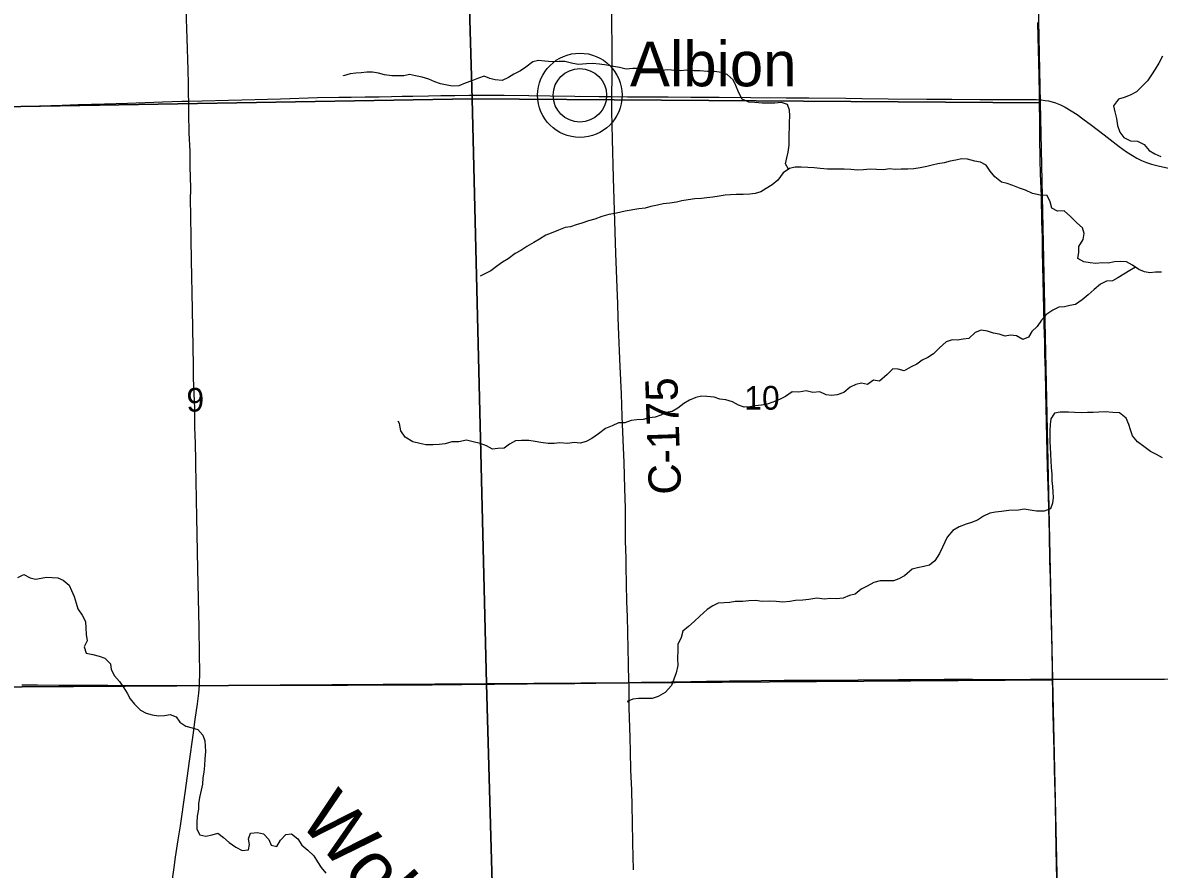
# Model space of a CAD drawing. Extents: x 1874609 to 2204689, y 815661 to 1281160.
# Drawn here: x 2056155 to 2066740, y 1076369 to 1084256 of the extents above; entities that cross this region are included whole.
import ezdxf

# ---------------------------------------------------------------- set-up
doc = ezdxf.new("R2010")
doc.units = 0
for name, color, linetype in [('GM_X_County_Road', 7, 'Continuous'), ('GM_X_County_Road_Text', 7, 'Continuous'), ('GM_X_Major_River', 7, 'Continuous'), ('GM_X_Minor_River', 7, 'Continuous'), ('GM_X_Minor_River_Text', 7, 'Continuous'), ('GM_X_Section', 7, 'Continuous'), ('GM_X_Section_Text', 7, 'Continuous'), ('GM_X_Township_Road', 7, 'Continuous'), ('GM_X_Unincorporated', 7, 'Continuous'), ('GM_X_Unincorporated_Location', 7, 'Continuous'), ('GM_X_Unincorporated_Text', 7, 'Continuous')]:
    doc.layers.add(name, color=color, linetype=linetype)

msp = doc.modelspace()

# ---------------------------------------------------------------- linework, layer by layer
at = {"layer": 'GM_X_County_Road'}
for points in [[(2061643, 1083568), (2061645, 1083766), (2061645, 1084031), (2061636, 1084723), (2061633, 1084865), (2061629, 1085116), (2061620, 1085457), (2061613, 1085587), (2061608, 1085736), (2061604, 1085903), (2061590, 1086268), (2061581, 1086467), (2061574, 1086691), (2061570, 1086839), (2061565, 1086983), (2061561, 1087184), (2061556, 1087301), (2061552, 1087413), (2061547, 1087550), (2061542, 1087735), (2061535, 1087865), (2061534, 1087896)], [(2056031, 1083474), (2056310, 1083482), (2056523, 1083489), (2056670, 1083494), (2056916, 1083500), (2057130, 1083508), (2057457, 1083518), (2057638, 1083524), (2057702, 1083526)], [(2057702, 1083526), (2058196, 1083537), (2058556, 1083548), (2058901, 1083558), (2059098, 1083563), (2059213, 1083564), (2059344, 1083565), (2059475, 1083567), (2059590, 1083569), (2059688, 1083571), (2059787, 1083572), (2059934, 1083574), (2060049, 1083577), (2060180, 1083579), (2060311, 1083582), (2060525, 1083582), (2060639, 1083582), (2060869, 1083579), (2061066, 1083576), (2061296, 1083572), (2061525, 1083569), (2061643, 1083568)], [(2061801, 1078110), (2061797, 1078287), (2061795, 1078422), (2061790, 1078577), (2061788, 1078721), (2061783, 1078865), (2061779, 1079025), (2061774, 1079194), (2061774, 1079267), (2061770, 1079425), (2061768, 1079585), (2061768, 1079733), (2061763, 1079918), (2061756, 1080158), (2061749, 1080300), (2061745, 1080444), (2061738, 1080588), (2061731, 1080800), (2061720, 1081052), (2061713, 1081198), (2061706, 1081349), (2061702, 1081506), (2061697, 1081639), (2061692, 1081787), (2061686, 1081950), (2061679, 1082107), (2061658, 1082811), (2061647, 1083170), (2061642, 1083433), (2061643, 1083568)], [(2061643, 1083568), (2061788, 1083566), (2061985, 1083566), (2062165, 1083565), (2062378, 1083563), (2062510, 1083563), (2062641, 1083562), (2062936, 1083559), (2063264, 1083557), (2063478, 1083555), (2063822, 1083552), (2063970, 1083551), (2064216, 1083547), (2064577, 1083545), (2064807, 1083544), (2065069, 1083542), (2065430, 1083540), (2065595, 1083540), (2065624, 1083538)], [(2065624, 1083538), (2065644, 1083537), (2065677, 1083533), (2065709, 1083527), (2065742, 1083519), (2065773, 1083509), (2065819, 1083490), (2065863, 1083468), (2065920, 1083435), (2065976, 1083400), (2066030, 1083362), (2066109, 1083303), (2066226, 1083213), (2066368, 1083102), (2066435, 1083054), (2066490, 1083019), (2066532, 1082994), (2066576, 1082972), (2066621, 1082954), (2066667, 1082939), (2066731, 1082922), (2066827, 1082901)], [(2061801, 1078110), (2061918, 1078112), (2062197, 1078117), (2062295, 1078117), (2062377, 1078119), (2062524, 1078121), (2062738, 1078124), (2063033, 1078127), (2063246, 1078130), (2063410, 1078130), (2063672, 1078131), (2063935, 1078133), (2064312, 1078137), (2064476, 1078138), (2064738, 1078139), (2065001, 1078139), (2065263, 1078138), (2065542, 1078139), (2065747, 1078139)], [(2065747, 1078139), (2065788, 1078139), (2065952, 1078139), (2066247, 1078139), (2066444, 1078139), (2066789, 1078141), (2067100, 1078145), (2067428, 1078147), (2067592, 1078148), (2067855, 1078151), (2068248, 1078154), (2068396, 1078155), (2068511, 1078157), (2068757, 1078157), (2068970, 1078158), (2069249, 1078157), (2069413, 1078157), (2069839, 1078155), (2070151, 1078154), (2070413, 1078153), (2070741, 1078153), (2071118, 1078152)], [(2056146, 1078086), (2056294, 1078086), (2056490, 1078085), (2056720, 1078085), (2056949, 1078084), (2057212, 1078081), (2057474, 1078080), (2057671, 1078081), (2057801, 1078081)], [(2057801, 1078081), (2057917, 1078082), (2058344, 1078084), (2058508, 1078084), (2058787, 1078085), (2059180, 1078085), (2059689, 1078086), (2059968, 1078087), (2060246, 1078091), (2060853, 1078096), (2061296, 1078101), (2061689, 1078107), (2061801, 1078110)], [(2061843, 1076365), (2061838, 1076612), (2061833, 1076811), (2061831, 1076955), (2061827, 1077105), (2061820, 1077297), (2061815, 1077467), (2061811, 1077597), (2061804, 1077873), (2061804, 1077967), (2061802, 1078090), (2061801, 1078110)]]:
    msp.add_lwpolyline(points, dxfattribs=at)
at = {"layer": 'GM_X_Major_River'}
msp.add_lwpolyline([(2066772, 1083944), (2066737, 1083878), (2066701, 1083824), (2066668, 1083772), (2066632, 1083715), (2066579, 1083661), (2066527, 1083613), (2066469, 1083580), (2066412, 1083558), (2066362, 1083543), (2066314, 1083483), (2066327, 1083427), (2066341, 1083363), (2066352, 1083299), (2066374, 1083238), (2066411, 1083186), (2066471, 1083155), (2066537, 1083152), (2066599, 1083122), (2066646, 1083067), (2066698, 1083035), (2066756, 1083010)], dxfattribs=at)
at = {"layer": 'GM_X_Minor_River'}
for points in [[(2063288, 1082891), (2063258, 1082942), (2063271, 1082998), (2063283, 1083050), (2063294, 1083116), (2063292, 1083168), (2063292, 1083224), (2063297, 1083274), (2063297, 1083326), (2063300, 1083390), (2063298, 1083443), (2063277, 1083493), (2063223, 1083513), (2063159, 1083508), (2063101, 1083507), (2063041, 1083507), (2062975, 1083514), (2062917, 1083516), (2062857, 1083545), (2062824, 1083603), (2062796, 1083670), (2062771, 1083724), (2062715, 1083775), (2062662, 1083791), (2062598, 1083802), (2062532, 1083803), (2062460, 1083807), (2062404, 1083808), (2062340, 1083813), (2062280, 1083807), (2062156, 1083816), (2062090, 1083807), (2062030, 1083816), (2061968, 1083820), (2061890, 1083829), (2061838, 1083831), (2061774, 1083824), (2061714, 1083839), (2061658, 1083847), (2061596, 1083860), (2061526, 1083869), (2061463, 1083875), (2061405, 1083872), (2061331, 1083868), (2061279, 1083875), (2061203, 1083894), (2061151, 1083894), (2061085, 1083893), (2061019, 1083898), (2060959, 1083904), (2060907, 1083891), (2060840, 1083841), (2060790, 1083808), (2060728, 1083776), (2060678, 1083745), (2060621, 1083717), (2060556, 1083724), (2060504, 1083738), (2060452, 1083757), (2060400, 1083739), (2060338, 1083714), (2060275, 1083692), (2060217, 1083667), (2060155, 1083666), (2060047, 1083687), (2059994, 1083707), (2059938, 1083730), (2059876, 1083750), (2059814, 1083761), (2059756, 1083774), (2059704, 1083762), (2059646, 1083761), (2059592, 1083761), (2059526, 1083770), (2059468, 1083786), (2059412, 1083795), (2059361, 1083795), (2059308, 1083790), (2059256, 1083786), (2059206, 1083781), (2059142, 1083762), (2059142, 1083764)], [(2066760, 1081932), (2066706, 1081933), (2066654, 1081927), (2066603, 1081936), (2066551, 1081958), (2066491, 1081997), (2066435, 1082029), (2066375, 1082032), (2066325, 1082027), (2066263, 1082017), (2066209, 1082018), (2066151, 1082014), (2066097, 1082019), (2066037, 1082027), (2065982, 1082060), (2065990, 1082118), (2065991, 1082170), (2066031, 1082236), (2066040, 1082292), (2066026, 1082344), (2065973, 1082393), (2065915, 1082451), (2065854, 1082504), (2065794, 1082499), (2065740, 1082527), (2065724, 1082587), (2065695, 1082646), (2065631, 1082650), (2065559, 1082665), (2065495, 1082696), (2065438, 1082714), (2065378, 1082741), (2065324, 1082758), (2065272, 1082770), (2065210, 1082819), (2065165, 1082873), (2065129, 1082928), (2065076, 1082958), (2065022, 1082965), (2064954, 1082984), (2064900, 1082988), (2064846, 1082975), (2064794, 1082967), (2064738, 1082952), (2064678, 1082940), (2064626, 1082929), (2064575, 1082917), (2064515, 1082904), (2064455, 1082896), (2064399, 1082893), (2064335, 1082891), (2064283, 1082888), (2064225, 1082895), (2064175, 1082887)], [(2064175, 1082887), (2064107, 1082888), (2064047, 1082892), (2063987, 1082887), (2063931, 1082881), (2063867, 1082888), (2063805, 1082891), (2063650, 1082892), (2063582, 1082899), (2063526, 1082903), (2063466, 1082906), (2063404, 1082909), (2063350, 1082909), (2063298, 1082898), (2063237, 1082858), (2063187, 1082790), (2063136, 1082747), (2063078, 1082713), (2063028, 1082682), (2062978, 1082664), (2062926, 1082659), (2062864, 1082655), (2062800, 1082656), (2062748, 1082654), (2062696, 1082649), (2062642, 1082641), (2062584, 1082632), (2062528, 1082625), (2062478, 1082619), (2062416, 1082616), (2062354, 1082606), (2062293, 1082597), (2062243, 1082585), (2062183, 1082574), (2062121, 1082568), (2062067, 1082555), (2062005, 1082544), (2061953, 1082530), (2061893, 1082523), (2061767, 1082502), (2061685, 1082481), (2061615, 1082471), (2061550, 1082450), (2061484, 1082426), (2061424, 1082411), (2061362, 1082389), (2061310, 1082372), (2061258, 1082356), (2061208, 1082349), (2061145, 1082323), (2061077, 1082294), (2061027, 1082277), (2060967, 1082239), (2060915, 1082210), (2060850, 1082172), (2060794, 1082135), (2060742, 1082107), (2060677, 1082056), (2060623, 1082024), (2060567, 1081986), (2060514, 1081945), (2060454, 1081913), (2060414, 1081896)], [(2066519, 1081978), (2066467, 1081947), (2066410, 1081915), (2066356, 1081878), (2066306, 1081852), (2066248, 1081849), (2066192, 1081819), (2066135, 1081772), (2066077, 1081722), (2066022, 1081675), (2065960, 1081631), (2065908, 1081622), (2065858, 1081610), (2065804, 1081605), (2065748, 1081579), (2065693, 1081540), (2065645, 1081484), (2065604, 1081426), (2065554, 1081379), (2065522, 1081327), (2065471, 1081304), (2065412, 1081340), (2065356, 1081345), (2065306, 1081335), (2065250, 1081356), (2065196, 1081364), (2065142, 1081383), (2065082, 1081393), (2065026, 1081370), (2064966, 1081314), (2064914, 1081309), (2064862, 1081299), (2064810, 1081302), (2064756, 1081284), (2064693, 1081227), (2064639, 1081171), (2064586, 1081138), (2064532, 1081112), (2064482, 1081075), (2064430, 1081049), (2064363, 1081014), (2064310, 1081030), (2064258, 1081033), (2064207, 1080979), (2064135, 1080918), (2064079, 1080926), (2064024, 1080887), (2063968, 1080897), (2063914, 1080886), (2063860, 1080860), (2063804, 1080811), (2063742, 1080789), (2063692, 1080782), (2063638, 1080790), (2063580, 1080817), (2063514, 1080812), (2063452, 1080826), (2063382, 1080815), (2063322, 1080816), (2063258, 1080774), (2063203, 1080747), (2063141, 1080721), (2063087, 1080702), (2063035, 1080694), (2062979, 1080687), (2062929, 1080679), (2062875, 1080676), (2062823, 1080692), (2062767, 1080725), (2062704, 1080743), (2062648, 1080748), (2062596, 1080767), (2062528, 1080775), (2062476, 1080776), (2062424, 1080764), (2062366, 1080741), (2062311, 1080709), (2062255, 1080666), (2062205, 1080634), (2062147, 1080625), (2062097, 1080601), (2062044, 1080582), (2061988, 1080576), (2061934, 1080561), (2061876, 1080555), (2061822, 1080550), (2061764, 1080530), (2061704, 1080527), (2061644, 1080501), (2061582, 1080476), (2061517, 1080426), (2061455, 1080383), (2061403, 1080355), (2061347, 1080338), (2061291, 1080345), (2061233, 1080335), (2061155, 1080342), (2061105, 1080336), (2061049, 1080335), (2060981, 1080344), (2060927, 1080354)], [(2066770, 1080201), (2066714, 1080234), (2066660, 1080260), (2066597, 1080307), (2066537, 1080353), (2066490, 1080408), (2066472, 1080462), (2066458, 1080512), (2066431, 1080571), (2066369, 1080622), (2066309, 1080626), (2066238, 1080631), (2066178, 1080627), (2066124, 1080624), (2066072, 1080624), (2066014, 1080623), (2065950, 1080624), (2065896, 1080628), (2065816, 1080627), (2065766, 1080619), (2065731, 1080566), (2065725, 1080512)], [(2060927, 1080354), (2060869, 1080365), (2060801, 1080365), (2060745, 1080360), (2060689, 1080330), (2060638, 1080291), (2060580, 1080289), (2060530, 1080282), (2060475, 1080314), (2060415, 1080337), (2060351, 1080352), (2060289, 1080366), (2060217, 1080353), (2060153, 1080352), (2060089, 1080334), (2060035, 1080327), (2059979, 1080323), (2059911, 1080324), (2059855, 1080336), (2059787, 1080353), (2059717, 1080394), (2059676, 1080454), (2059663, 1080523), (2059651, 1080543)], [(2065725, 1080512), (2065720, 1080456), (2065720, 1080402), (2065721, 1080351), (2065725, 1080301), (2065726, 1080237), (2065732, 1080173), (2065735, 1080113), (2065741, 1080053), (2065740, 1079987), (2065746, 1079934), (2065749, 1079882), (2065753, 1079832), (2065746, 1079780), (2065728, 1079726), (2065668, 1079707), (2065598, 1079707), (2065538, 1079716), (2065482, 1079725), (2065428, 1079715), (2065338, 1079712), (2065272, 1079703), (2065214, 1079697), (2065162, 1079688), (2065102, 1079658), (2065049, 1079623), (2064991, 1079599), (2064941, 1079584), (2064877, 1079560), (2064819, 1079525), (2064766, 1079463), (2064721, 1079369), (2064695, 1079312), (2064650, 1079244), (2064600, 1079202), (2064548, 1079189), (2064490, 1079177), (2064438, 1079164), (2064369, 1079104), (2064315, 1079075), (2064265, 1079057), (2064195, 1079056), (2064141, 1079058), (2064081, 1079041), (2064020, 1079008), (2063964, 1078978), (2063908, 1078931), (2063856, 1078921), (2063796, 1078896), (2063733, 1078888), (2063676, 1078891), (2063621, 1078887), (2063550, 1078896), (2063476, 1078883), (2063421, 1078875), (2063351, 1078872), (2063299, 1078864), (2063235, 1078857), (2063171, 1078864), (2063107, 1078866), (2063041, 1078865), (2062980, 1078873), (2062918, 1078870), (2062862, 1078863), (2062792, 1078865), (2062741, 1078854), (2062687, 1078850), (2062633, 1078849), (2062581, 1078823), (2062531, 1078788), (2062460, 1078726), (2062410, 1078679), (2062356, 1078631), (2062303, 1078586), (2062287, 1078530), (2062258, 1078464), (2062258, 1078412), (2062253, 1078336), (2062255, 1078267), (2062240, 1078199), (2062218, 1078140), (2062197, 1078082), (2062137, 1078016), (2062074, 1077979), (2062018, 1077959), (2061890, 1077960), (2061838, 1077953), (2061786, 1077931), (2061794, 1077929)], [(2056111, 1079089), (2056166, 1079116), (2056223, 1079085), (2056275, 1079071), (2056327, 1079080), (2056377, 1079090), (2056481, 1079085), (2056533, 1079064)], [(2056533, 1079064), (2056587, 1079016), (2056608, 1078966), (2056634, 1078909), (2056653, 1078849), (2056667, 1078797), (2056710, 1078738), (2056740, 1078678), (2056743, 1078618), (2056745, 1078558), (2056754, 1078497), (2056726, 1078443), (2056745, 1078383), (2056809, 1078369), (2056867, 1078356), (2056921, 1078337), (2056972, 1078283), (2056980, 1078231), (2057009, 1078172), (2057055, 1078118), (2057098, 1078061), (2057128, 1078011), (2057156, 1077958), (2057197, 1077906), (2057253, 1077853), (2057304, 1077825), (2057360, 1077808), (2057420, 1077800), (2057476, 1077803), (2057528, 1077811), (2057584, 1077790), (2057618, 1077740), (2057673, 1077701), (2057733, 1077688), (2057785, 1077670), (2057834, 1077619), (2057852, 1077567), (2057854, 1077517), (2057857, 1077465), (2057851, 1077397), (2057848, 1077337), (2057843, 1077273), (2057831, 1077221), (2057829, 1077161), (2057818, 1077105), (2057803, 1077037), (2057791, 1076979), (2057791, 1076929), (2057780, 1076863), (2057776, 1076806), (2057777, 1076744), (2057805, 1076690), (2057860, 1076679), (2057919, 1076691), (2057971, 1076706), (2058024, 1076664), (2058078, 1076619), (2058141, 1076575), (2058199, 1076544), (2058259, 1076549), (2058266, 1076601), (2058258, 1076654), (2058277, 1076705), (2058341, 1076711), (2058396, 1076700), (2058448, 1076648), (2058470, 1076595), (2058523, 1076581), (2058556, 1076641), (2058604, 1076692), (2058658, 1076700), (2058716, 1076653), (2058755, 1076593), (2058809, 1076548), (2058867, 1076493), (2058902, 1076437), (2058936, 1076386), (2058979, 1076332)]]:
    msp.add_lwpolyline(points, dxfattribs=at)
at = {"layer": 'GM_X_Section'}
for points in [[(2059801, 1090086), (2060148, 1090089), (2060342, 1083547), (2055039, 1083457), (2054920, 1090058), (2055928, 1090069), (2058663, 1090076)], [(2060148, 1090089), (2060938, 1090087), (2062264, 1090083), (2063549, 1090080), (2064933, 1090076), (2065499, 1090073), (2065630, 1083510), (2060342, 1083547)], [(2060342, 1083547), (2060475, 1078096), (2055184, 1078064), (2055039, 1083457)], [(2060342, 1083547), (2065630, 1083510), (2065747, 1078135), (2060475, 1078096)], [(2065747, 1078135), (2065863, 1072838), (2060624, 1072848), (2060475, 1078096)], [(2060475, 1078096), (2060624, 1072848), (2055301, 1072817), (2055184, 1078064)]]:
    msp.add_lwpolyline(points, close=True, dxfattribs=at)
at = {"layer": 'GM_X_Township_Road'}
for points in [[(2057702, 1083526), (2057700, 1083585), (2057699, 1083687), (2057696, 1083816), (2057687, 1084108), (2057676, 1084382)], [(2065624, 1083538), (2065624, 1083585), (2065621, 1083765), (2065611, 1084126), (2065608, 1084257)], [(2057801, 1078081), (2057802, 1078091), (2057804, 1078206), (2057803, 1078373), (2057798, 1078621), (2057786, 1079164), (2057777, 1079654), (2057773, 1079808), (2057770, 1079994), (2057768, 1080125), (2057767, 1080175), (2057763, 1080339), (2057758, 1080486), (2057757, 1080503), (2057757, 1080518), (2057757, 1080534), (2057758, 1080583), (2057757, 1080633), (2057757, 1080649), (2057757, 1080665), (2057755, 1080731), (2057747, 1080944), (2057745, 1081059), (2057735, 1081584), (2057728, 1082043), (2057725, 1082240), (2057722, 1082468), (2057719, 1082600), (2057720, 1082714), (2057716, 1082917), (2057713, 1083055), (2057706, 1083229), (2057703, 1083411), (2057703, 1083496), (2057702, 1083526)], [(2065747, 1078139), (2065745, 1078229), (2065743, 1078393), (2065739, 1078541), (2065734, 1078770), (2065732, 1078869), (2065730, 1078951), (2065727, 1079049), (2065726, 1079081), (2065722, 1079245), (2065718, 1079491), (2065708, 1079852), (2065700, 1080114), (2065687, 1080672), (2065684, 1080819), (2065680, 1081016), (2065676, 1081164), (2065674, 1081278), (2065669, 1081442), (2065665, 1081590), (2065654, 1082126), (2065653, 1082257), (2065648, 1082405), (2065644, 1082634), (2065641, 1082716), (2065634, 1082847), (2065631, 1082978), (2065628, 1083192), (2065627, 1083306), (2065624, 1083538)], [(2065792, 1076114), (2065783, 1076393), (2065777, 1076754), (2065774, 1076983), (2065766, 1077295), (2065762, 1077475), (2065755, 1077688), (2065752, 1077819), (2065749, 1077934), (2065748, 1078033), (2065747, 1078131), (2065747, 1078139)], [(2057546, 1076255), (2057565, 1076385), (2057579, 1076482), (2057603, 1076644), (2057623, 1076774), (2057668, 1077082), (2057709, 1077375), (2057744, 1077619), (2057762, 1077765), (2057782, 1077912), (2057794, 1078009), (2057801, 1078081)]]:
    msp.add_lwpolyline(points, dxfattribs=at)
at = {"layer": 'GM_X_Unincorporated'}
for radius in [393, 249]:
    msp.add_circle((2061344, 1083580), radius, dxfattribs=at)
at = {"layer": 'GM_X_Unincorporated_Location'}
msp.add_line((2061344, 1083580), (2061344, 1083580), dxfattribs=at)

# ---------------------------------------------------------------- texts
at = {"layer": 'GM_X_County_Road_Text'}
msp.add_text('C-175', height=300, rotation=91.9275, dxfattribs=at).set_placement((2062288, 1079864))
at = {"layer": 'GM_X_Minor_River_Text'}
msp.add_text('Wolf', height=500.2, rotation=311.1684, dxfattribs=at).set_placement((2058715, 1076818))
at = {"layer": 'GM_X_Section_Text'}
for s, p in [('10', (2062876, 1080651)), ('9', (2057680, 1080633))]:
    msp.add_text(s, height=221, rotation=0, dxfattribs=at).set_placement(p)
at = {"layer": 'GM_X_Unincorporated_Text'}
msp.add_text('Albion', height=417, rotation=0, dxfattribs=at).set_placement((2061811, 1083664))

doc.saveas('drawing.dxf')
